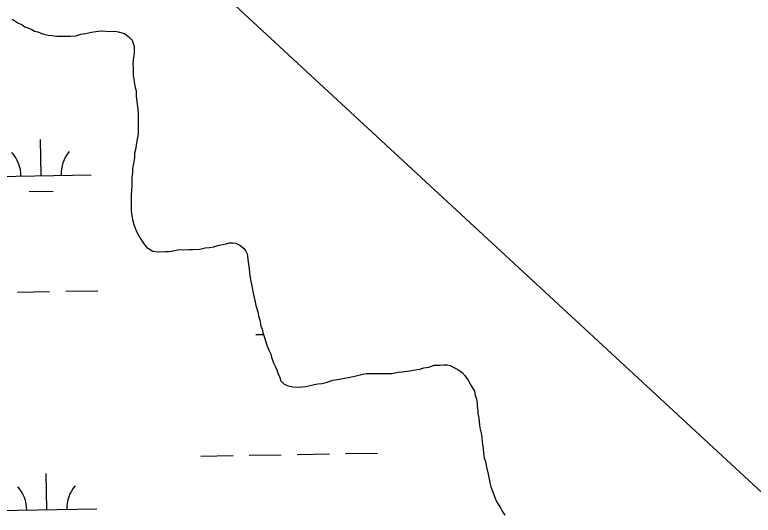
# Model space of a CAD drawing. Extents: x 3892998 to 3931244, y 278583 to 304547.
# Drawn here: x 3917313 to 3918049, y 287651 to 288149 of the extents above; entities that cross this region are included whole.
import ezdxf

# ---------------------------------------------------------------- set-up
doc = ezdxf.new("R2010")
doc.units = 0
for name, color, linetype in [('V-RIVR-EDGE', 7, 'Continuous'), ('V-TOPO-SHOR', 7, 'Continuous'), ('V-UTIL-LINE', 7, 'Continuous'), ('V-WETL-SWMP', 7, 'Continuous')]:
    doc.layers.add(name, color=color, linetype=linetype)

msp = doc.modelspace()

# ---------------------------------------------------------------- linework, layer by layer
at = {"layer": 'V-RIVR-EDGE'}
msp.add_spline([(3915002.13, 289021.39), (3915020.87, 289001.5), (3915041.35, 288978.47), (3915052.81, 288964.52), (3915058.34, 288951.28), (3915062.17, 288949.88), (3915071.55, 288943.59), (3915080.92, 288931.03), (3915090.28, 288916.04), (3915106.95, 288899.29), (3915129.53, 288878.35), (3915150, 288854.63), (3915167.01, 288835.44), (3915186.8, 288811.72), (3915202.76, 288792.19), (3915223.58, 288766.72), (3915253.44, 288734.62), (3915287.12, 288699.03), (3915305.18, 288680.89), (3915325.99, 288652.99), (3915344.05, 288633.45), (3915370.42, 288601.71), (3915388.47, 288579.04), (3915420.74, 288537.53), (3915446.07, 288505.1), (3915448.84, 288498.47), (3915452.31, 288494.29), (3915459.27, 288491.14), (3915466.56, 288486.25), (3915470.38, 288480.67), (3915474.19, 288472.3), (3915486, 288461.83), (3915505.79, 288441.94), (3915515.85, 288429.38), (3915538.06, 288400.09), (3915557.15, 288378.81), (3915582.49, 288350.9), (3915599.49, 288327.88), (3915607.83, 288318.11), (3915616.51, 288309.74), (3915655.38, 288264.39), (3915681.07, 288234.04), (3915706.41, 288207.87), (3915723.08, 288191.47), (3915762.65, 288146.46), (3915792.51, 288113.67), (3915814.03, 288086.46), (3915829.64, 288066.58), (3915879.28, 288011.46), (3915909.82, 287974.49), (3915936.9, 287944.48), (3915957.04, 287923.55), (3915979.61, 287900.86), (3916001.5, 287883.75), (3916023.73, 287866.29), (3916055, 287842.2), (3916073.41, 287825.44), (3916082.1, 287818.81), (3916091.48, 287812.86), (3916101.55, 287800.66), (3916116.83, 287785.65), (3916134.2, 287770.99), (3916184.2, 287721.78), (3916214.75, 287686.89), (3916243.2, 287650.27), (3916267.85, 287623.41), (3916313.32, 287569.34), (3916333.8, 287545.62), (3916351.84, 287522.6), (3916374.42, 287501.31), (3916399.42, 287477.58), (3916413.32, 287468.49), (3916465.42, 287419.28), (3916496.33, 287392.4), (3916518.2, 287369.02), (3916545.29, 287342.5), (3916560.23, 287329.93), (3916578.29, 287314.22), (3916603.98, 287288.05), (3916635.25, 287261.52), (3916658.17, 287240.92), (3916685.62, 287218.23), (3916724.52, 287184.37), (3916761.68, 287149.81), (3916791.55, 287121.19), (3916816.2, 287097.81), (3916877.32, 287037.79), (3916906.49, 287009.17), (3916935.66, 286980.9), (3916952.67, 286961.71), (3916985.66, 286928.56), (3917025.25, 286892.26), (3917061.37, 286857.71), (3917087.08, 286837.8), (3917116.96, 286815.45), (3917133.99, 286801.49), (3917163.51, 286776.7), (3917192.69, 286749.82), (3917213.87, 286727.49), (3917228.79, 286710.4), (3917247.2, 286692.25), (3917264.56, 286676.19), (3917277.41, 286662.93), (3917288.86, 286650.03), (3917306.22, 286631.19), (3917342.35, 286599.77), (3917372.92, 286573.24)], degree=3, dxfattribs=at)
at = {"layer": 'V-TOPO-SHOR'}
for points in [[(3917310.73, 288144.93), (3917313.49, 288143.36), (3917316.24, 288141.4), (3917320.57, 288139.43), (3917323.32, 288137.47), (3917326.47, 288136.29), (3917330.41, 288134.71), (3917333.16, 288133.14), (3917336.31, 288132.36), (3917341.03, 288130.39), (3917346.53, 288129.22), (3917350.46, 288128.82), (3917355.19, 288128.04), (3917359.51, 288128.04), (3917365.41, 288128.04), (3917368.95, 288128.05), (3917374.06, 288128.44), (3917379.18, 288130.02), (3917383.9, 288130.8), (3917389.79, 288131.99), (3917394.12, 288132.78), (3917399.62, 288133.57), (3917403.95, 288133.17), (3917409.07, 288132.78), (3917413.39, 288133.18), (3917416.54, 288132.39), (3917422.83, 288130.82), (3917427.55, 288126.89), (3917430.31, 288124.14), (3917432.28, 288117.85), (3917432.28, 288112.34), (3917431.89, 288108.41), (3917431.5, 288104.87), (3917431.1, 288099.76), (3917431.5, 288096.61), (3917431.5, 288088.74), (3917431.9, 288085.6), (3917432.29, 288082.45), (3917433.48, 288076.94), (3917434.26, 288073.8), (3917434.27, 288068.29), (3917435.06, 288062.79), (3917435.84, 288058.07), (3917436.24, 288051.77), (3917436.24, 288047.45), (3917436.24, 288044.3), (3917436.25, 288040.37), (3917436.25, 288034.86), (3917436.25, 288030.93), (3917435.07, 288023.46), (3917434.29, 288020.31), (3917433.9, 288016.77), (3917432.72, 288011.66), (3917432.72, 288007.33), (3917431.94, 288003), (3917430.76, 287996.32), (3917430.76, 287992.38), (3917429.98, 287987.66), (3917429.98, 287982.16), (3917429.98, 287978.62), (3917429.59, 287975.08), (3917429.2, 287969.57), (3917429.2, 287966.42), (3917429.2, 287960.92), (3917429.2, 287957.38), (3917429.2, 287954.23), (3917429.6, 287951.09), (3917430.78, 287945.58)], [(3917430.78, 287945.58), (3917431.96, 287940.47), (3917433.93, 287935.36), (3917435.51, 287932.21), (3917438.26, 287927.1), (3917440.23, 287923.95), (3917442.98, 287920.02), (3917444.95, 287917.66), (3917450.85, 287914.12), (3917456.75, 287913.34), (3917463.44, 287913.74), (3917466.58, 287913.74), (3917469.73, 287914.13), (3917474.06, 287914.92), (3917477.6, 287915.71), (3917481.53, 287915.32), (3917487.43, 287915.71), (3917490.97, 287915.72), (3917497.66, 287916.11), (3917503.16, 287917.29), (3917507.49, 287917.69), (3917511.81, 287918.48), (3917515.75, 287919.66), (3917520.47, 287920.84), (3917524, 287921.24), (3917527.54, 287922.42), (3917530.69, 287922.42), (3917533.84, 287922.03), (3917537.77, 287920.06), (3917541.31, 287916.92), (3917543.28, 287914.56), (3917544.85, 287911.41), (3917545.64, 287905.91), (3917546.43, 287901.19), (3917546.83, 287896.47), (3917547.22, 287892.53), (3917547.62, 287889.39), (3917548.8, 287883.88), (3917549.59, 287879.56), (3917550.38, 287875.63), (3917551.56, 287869.33), (3917552.74, 287865.01), (3917553.53, 287859.89), (3917555.5, 287853.6), (3917556.29, 287849.67), (3917557.47, 287845.34), (3917558.65, 287839.44), (3917559.83, 287836.3), (3917560.62, 287833.15), (3917562.2, 287828.04), (3917564.56, 287820.57), (3917566.53, 287815.46), (3917568.5, 287811.52), (3917569.28, 287808.38), (3917571.25, 287802.87), (3917573.22, 287798.94), (3917574.4, 287795.79), (3917575.98, 287791.86), (3917577.55, 287788.32), (3917578.34, 287785.18), (3917581.88, 287781.64), (3917587, 287779.67), (3917590.93, 287778.89), (3917596.04, 287778.5), (3917599.98, 287778.9), (3917603.12, 287779.29), (3917606.27, 287780.08), (3917611.77, 287781.26), (3917615.31, 287782.05), (3917619.25, 287782.44), (3917623.57, 287783.23), (3917630.26, 287785.59), (3917636.94, 287786.78), (3917642.06, 287787.57), (3917647.56, 287788.75), (3917655.03, 287790.32), (3917660.15, 287791.51), (3917664.08, 287792.29), (3917670.37, 287792.3), (3917675.48, 287792.3), (3917684.14, 287792.3), (3917688.86, 287792.3), (3917695.54, 287793.49), (3917699.47, 287793.88), (3917706.95, 287795.07), (3917710.88, 287795.46), (3917714.03, 287796.25), (3917717.17, 287796.65), (3917721.1, 287797.83), (3917726.22, 287798.61), (3917731.33, 287800.58), (3917737.23, 287800.59), (3917740.77, 287800.98), (3917744.31, 287800.98), (3917747.46, 287800.2), (3917751.78, 287797.84), (3917754.93, 287796.27), (3917759.26, 287793.12), (3917762.01, 287790.37), (3917765.16, 287785.65), (3917767.92, 287780.54)], [(3917767.92, 287780.54), (3917771.46, 287774.64), (3917772.25, 287770.32), (3917773.43, 287767.17), (3917774.22, 287762.45), (3917774.22, 287759.3), (3917775, 287755.77), (3917775.01, 287752.62), (3917775.8, 287747.9), (3917776.19, 287743.97), (3917776.98, 287738.07), (3917778.16, 287732.96), (3917778.95, 287729.02), (3917779.35, 287723.52), (3917780.14, 287718.01), (3917780.53, 287712.51), (3917781.32, 287708.18), (3917782.5, 287704.64), (3917783.68, 287699.13), (3917785.26, 287692.05), (3917786.05, 287686.94), (3917786.84, 287683.4), (3917788.02, 287679.47), (3917789.99, 287674.36), (3917791.96, 287668.85), (3917793.53, 287664.92), (3917795.11, 287662.17), (3917797.47, 287658.63), (3917799.04, 287655.09), (3917801.8, 287651.16)]]:
    msp.add_lwpolyline(points, dxfattribs=at)
at = {"layer": 'V-UTIL-LINE'}
msp.add_lwpolyline([(3906680.95, 302363.45), (3908344.91, 300089.98), (3912732.59, 293653.73), (3913646.81, 292726.85), (3916248.7, 289346.05), (3918159.87, 287579.41), (3921518.27, 284435.06)], dxfattribs=at)
at = {"layer": 'V-WETL-SWMP'}
for p, q in [((3917310.73, 288144.93), (3917313.49, 288143.36)), ((3917313.49, 288143.36), (3917316.24, 288141.4)), ((3917316.24, 288141.4), (3917320.57, 288139.43)), ((3917320.57, 288139.43), (3917323.32, 288137.47)), ((3917323.32, 288137.47), (3917326.47, 288136.29)), ((3917326.47, 288136.29), (3917330.4, 288134.72)), ((3917330.4, 288134.72), (3917333.16, 288133.14)), ((3917333.16, 288133.14), (3917336.31, 288132.36)), ((3917336.31, 288132.36), (3917341.03, 288130.39)), ((3917341.03, 288130.39), (3917346.53, 288129.22)), ((3917346.53, 288129.22), (3917350.46, 288128.82)), ((3917350.46, 288128.82), (3917355.19, 288128.04)), ((3917355.19, 288128.04), (3917359.51, 288128.04)), ((3917359.51, 288128.04), (3917365.41, 288128.04)), ((3917365.41, 288128.04), (3917368.95, 288128.05)), ((3917368.95, 288128.05), (3917374.06, 288128.44)), ((3917374.06, 288128.44), (3917379.18, 288130.02)), ((3917379.18, 288130.02), (3917383.9, 288130.81)), ((3917383.9, 288130.81), (3917389.79, 288131.99)), ((3917389.79, 288131.99), (3917394.12, 288132.78)), ((3917394.12, 288132.78), (3917399.63, 288133.57)), ((3917399.63, 288133.57), (3917403.95, 288133.17)), ((3917403.95, 288133.17), (3917409.07, 288132.78)), ((3917409.07, 288132.78), (3917413.39, 288133.18)), ((3917413.39, 288133.18), (3917416.54, 288132.39)), ((3917416.54, 288132.39), (3917422.83, 288130.82)), ((3917422.83, 288130.82), (3917427.55, 288126.89)), ((3917427.55, 288126.89), (3917430.31, 288124.14)), ((3917430.31, 288124.14), (3917432.28, 288117.85)), ((3917432.28, 288117.85), (3917432.28, 288112.34)), ((3917431.89, 288108.41), (3917431.5, 288104.87)), ((3917432.28, 288112.34), (3917431.89, 288108.41)), ((3917431.5, 288104.87), (3917431.11, 288099.76)), ((3917431.11, 288099.76), (3917431.5, 288096.61)), ((3917431.5, 288096.61), (3917431.5, 288088.74)), ((3917431.5, 288088.74), (3917431.9, 288085.6)), ((3917431.9, 288085.6), (3917432.29, 288082.45)), ((3917432.29, 288082.45), (3917433.48, 288076.95)), ((3917433.48, 288076.95), (3917434.26, 288073.8)), ((3917434.26, 288073.8), (3917434.27, 288068.29)), ((3917434.27, 288068.29), (3917435.06, 288062.79)), ((3917435.06, 288062.79), (3917435.84, 288058.07)), ((3917435.84, 288058.07), (3917436.24, 288051.77)), ((3917436.24, 288051.77), (3917436.24, 288047.45)), ((3917436.24, 288047.45), (3917436.24, 288044.3)), ((3917436.24, 288044.3), (3917436.25, 288040.37)), ((3917436.25, 288040.37), (3917436.25, 288034.86)), ((3917436.25, 288034.86), (3917436.25, 288030.93)), ((3917339.5, 287989.17), (3917338.88, 288025.17)), ((3917436.25, 288030.93), (3917435.07, 288023.46)), ((3917434.29, 288020.31), (3917433.9, 288016.77)), ((3917435.07, 288023.46), (3917434.29, 288020.31)), ((3917433.9, 288016.77), (3917432.72, 288011.66)), ((3917432.72, 288011.66), (3917432.72, 288007.33)), ((3917431.94, 288003), (3917430.76, 287996.32)), ((3917432.72, 288007.33), (3917431.94, 288003)), ((3917430.76, 287996.32), (3917430.76, 287992.38)), ((3917289.51, 287988.31), (3917389.5, 287990.04)), ((3917430.76, 287992.38), (3917429.98, 287987.66)), ((3917429.98, 287987.66), (3917429.98, 287982.16)), ((3917429.98, 287982.16), (3917429.98, 287978.62)), ((3917327.77, 287973.54), (3917351.77, 287973.95)), ((3917429.59, 287975.08), (3917429.2, 287969.57)), ((3917429.98, 287978.62), (3917429.59, 287975.08)), ((3917429.2, 287969.57), (3917429.2, 287966.42)), ((3917429.2, 287966.42), (3917429.2, 287960.92)), ((3917429.2, 287960.92), (3917429.2, 287957.38)), ((3917429.2, 287957.38), (3917429.2, 287954.23)), ((3917429.2, 287954.23), (3917429.6, 287951.09)), ((3917429.6, 287951.09), (3917430.78, 287945.58)), ((3917430.78, 287945.58), (3917431.96, 287940.47)), ((3917431.96, 287940.47), (3917433.93, 287935.36)), ((3917433.93, 287935.36), (3917435.51, 287932.21)), ((3917435.51, 287932.21), (3917438.26, 287927.1)), ((3917438.26, 287927.1), (3917440.23, 287923.95)), ((3917440.23, 287923.95), (3917442.98, 287920.02)), ((3917524, 287921.24), (3917527.54, 287922.42)), ((3917527.54, 287922.42), (3917530.69, 287922.42)), ((3917530.69, 287922.42), (3917533.84, 287922.03)), ((3917533.84, 287922.03), (3917537.77, 287920.06)), ((3917442.98, 287920.02), (3917444.95, 287917.66)), ((3917444.95, 287917.66), (3917450.85, 287914.12)), ((3917469.73, 287914.13), (3917474.06, 287914.92)), ((3917474.06, 287914.92), (3917477.6, 287915.71)), ((3917477.6, 287915.71), (3917481.53, 287915.32)), ((3917481.53, 287915.32), (3917487.43, 287915.71)), ((3917487.43, 287915.71), (3917490.97, 287915.72)), ((3917490.97, 287915.72), (3917497.66, 287916.11)), ((3917497.66, 287916.11), (3917503.16, 287917.29)), ((3917503.16, 287917.29), (3917507.49, 287917.69)), ((3917507.49, 287917.69), (3917511.81, 287918.48)), ((3917511.81, 287918.48), (3917515.75, 287919.66)), ((3917515.75, 287919.66), (3917520.47, 287920.84)), ((3917520.47, 287920.84), (3917524, 287921.24)), ((3917537.77, 287920.06), (3917541.31, 287916.92)), ((3917541.31, 287916.92), (3917543.28, 287914.56)), ((3917543.28, 287914.56), (3917544.85, 287911.41)), ((3917450.85, 287914.12), (3917456.75, 287913.34)), ((3917456.75, 287913.34), (3917463.44, 287913.74)), ((3917463.44, 287913.74), (3917466.58, 287913.74)), ((3917466.58, 287913.74), (3917469.73, 287914.13)), ((3917544.85, 287911.41), (3917545.64, 287905.91)), ((3917545.64, 287905.91), (3917546.43, 287901.19)), ((3917546.43, 287901.19), (3917546.83, 287896.47)), ((3917546.83, 287896.47), (3917547.22, 287892.54)), ((3917547.22, 287892.54), (3917547.62, 287889.39)), ((3917547.62, 287889.39), (3917548.8, 287883.88)), ((3917548.8, 287883.88), (3917549.59, 287879.56)), ((3917549.59, 287879.56), (3917550.38, 287875.63)), ((3917316.1, 287873.32), (3917348.09, 287873.87)), ((3917364.09, 287874.15), (3917396.09, 287874.7)), ((3917550.38, 287875.63), (3917551.56, 287869.33)), ((3917551.56, 287869.33), (3917552.74, 287865.01)), ((3917552.74, 287865.01), (3917553.53, 287859.89)), ((3917553.53, 287859.89), (3917555.5, 287853.6)), ((3917555.5, 287853.6), (3917556.29, 287849.67)), ((3917556.29, 287849.67), (3917557.47, 287845.34)), ((3917557.47, 287845.34), (3917558.65, 287839.44)), ((3917558.65, 287839.44), (3917559.83, 287836.3)), ((3917559.83, 287836.3), (3917560.62, 287833.15)), ((3917553.71, 287831), (3917561.24, 287831.13)), ((3917560.62, 287833.15), (3917562.2, 287828.04)), ((3917562.2, 287828.04), (3917564.56, 287820.57)), ((3917564.56, 287820.57), (3917566.53, 287815.46)), ((3917566.53, 287815.46), (3917568.5, 287811.52)), ((3917568.5, 287811.52), (3917569.28, 287808.38)), ((3917569.28, 287808.38), (3917571.25, 287802.87)), ((3917571.25, 287802.87), (3917573.22, 287798.94)), ((3917573.22, 287798.94), (3917574.4, 287795.79)), ((3917717.17, 287796.64), (3917721.1, 287797.83)), ((3917721.1, 287797.83), (3917726.22, 287798.61)), ((3917726.22, 287798.61), (3917731.33, 287800.58)), ((3917731.33, 287800.58), (3917737.23, 287800.59)), ((3917737.23, 287800.59), (3917740.77, 287800.98)), ((3917740.77, 287800.98), (3917744.31, 287800.98)), ((3917744.31, 287800.98), (3917747.46, 287800.2)), ((3917747.46, 287800.2), (3917751.78, 287797.84)), ((3917751.78, 287797.84), (3917754.93, 287796.27)), ((3917574.4, 287795.79), (3917575.98, 287791.86)), ((3917575.98, 287791.86), (3917577.55, 287788.32)), ((3917647.56, 287788.75), (3917655.03, 287790.32)), ((3917655.03, 287790.32), (3917660.15, 287791.51)), ((3917660.15, 287791.51), (3917664.08, 287792.29)), ((3917664.08, 287792.29), (3917670.37, 287792.3)), ((3917670.37, 287792.3), (3917675.48, 287792.3)), ((3917675.48, 287792.3), (3917684.14, 287792.3)), ((3917684.14, 287792.3), (3917688.86, 287792.3)), ((3917688.86, 287792.3), (3917695.54, 287793.49)), ((3917695.54, 287793.49), (3917699.47, 287793.88)), ((3917699.47, 287793.88), (3917706.95, 287795.07)), ((3917706.95, 287795.07), (3917710.88, 287795.46)), ((3917710.88, 287795.46), (3917714.03, 287796.25)), ((3917714.03, 287796.25), (3917717.17, 287796.64)), ((3917754.93, 287796.27), (3917759.26, 287793.12)), ((3917759.26, 287793.12), (3917762.01, 287790.37)), ((3917762.01, 287790.37), (3917765.16, 287785.65)), ((3917577.55, 287788.32), (3917578.34, 287785.18)), ((3917578.34, 287785.18), (3917581.88, 287781.64)), ((3917611.77, 287781.26), (3917615.31, 287782.05)), ((3917615.31, 287782.05), (3917619.25, 287782.44)), ((3917619.25, 287782.44), (3917623.57, 287783.23)), ((3917623.57, 287783.23), (3917630.26, 287785.59)), ((3917630.26, 287785.59), (3917636.94, 287786.78)), ((3917636.94, 287786.78), (3917642.06, 287787.57)), ((3917642.06, 287787.57), (3917647.56, 287788.75)), ((3917765.16, 287785.65), (3917767.92, 287780.54)), ((3917581.88, 287781.64), (3917587, 287779.67)), ((3917587, 287779.67), (3917590.93, 287778.89)), ((3917590.93, 287778.89), (3917596.04, 287778.5)), ((3917596.04, 287778.5), (3917599.98, 287778.89)), ((3917599.98, 287778.89), (3917603.12, 287779.29)), ((3917603.12, 287779.29), (3917606.27, 287780.08)), ((3917606.27, 287780.08), (3917611.77, 287781.26)), ((3917767.92, 287780.54), (3917771.46, 287774.64)), ((3917771.46, 287774.64), (3917772.25, 287770.32)), ((3917772.25, 287770.32), (3917773.43, 287767.17)), ((3917773.43, 287767.17), (3917774.22, 287762.45)), ((3917774.22, 287762.45), (3917774.22, 287759.3)), ((3917774.22, 287759.3), (3917775.01, 287755.77)), ((3917775.01, 287755.77), (3917775.01, 287752.62)), ((3917775.01, 287752.62), (3917775.8, 287747.9)), ((3917775.8, 287747.9), (3917776.19, 287743.97)), ((3917776.19, 287743.97), (3917776.98, 287738.07)), ((3917776.98, 287738.07), (3917778.16, 287732.96)), ((3917778.16, 287732.96), (3917778.95, 287729.02)), ((3917778.95, 287729.02), (3917779.35, 287723.52)), ((3917779.35, 287723.52), (3917780.14, 287718.01)), ((3917780.14, 287718.01), (3917780.53, 287712.51)), ((3917498.95, 287709.96), (3917530.95, 287710.51)), ((3917546.94, 287710.79), (3917578.94, 287711.34)), ((3917594.94, 287711.62), (3917626.93, 287712.17)), ((3917642.93, 287712.45), (3917674.93, 287713.01)), ((3917780.53, 287712.51), (3917781.32, 287708.18)), ((3917781.32, 287708.18), (3917782.5, 287704.64)), ((3917782.5, 287704.64), (3917783.68, 287699.13)), ((3917783.68, 287699.13), (3917785.26, 287692.05)), ((3917345.26, 287656.55), (3917344.64, 287692.54)), ((3917785.26, 287692.05), (3917786.05, 287686.94)), ((3917786.05, 287686.94), (3917786.84, 287683.4)), ((3917786.84, 287683.4), (3917788.02, 287679.47)), ((3917788.02, 287679.47), (3917789.99, 287674.36)), ((3917789.99, 287674.36), (3917791.96, 287668.85)), ((3917791.96, 287668.85), (3917793.53, 287664.92)), ((3917793.53, 287664.92), (3917795.11, 287662.17)), ((3917295.27, 287655.68), (3917395.25, 287657.41)), ((3917795.11, 287662.17), (3917797.47, 287658.63)), ((3917797.47, 287658.63), (3917799.04, 287655.09)), ((3917799.04, 287655.09), (3917801.8, 287651.16))]:
    msp.add_line(p, q, dxfattribs=at)
for centre, start, end in [((3917284.26, 287988.69), 0.21988, 41.76354), ((3917394.73, 287990.61), 140.21988, 181.76354), ((3917290.02, 287656.07), 0.21988, 41.76354), ((3917400.49, 287657.98), 140.21988, 181.76354)]:
    msp.add_arc(centre, 35.25, start, end, dxfattribs=at)

doc.saveas('drawing.dxf')
